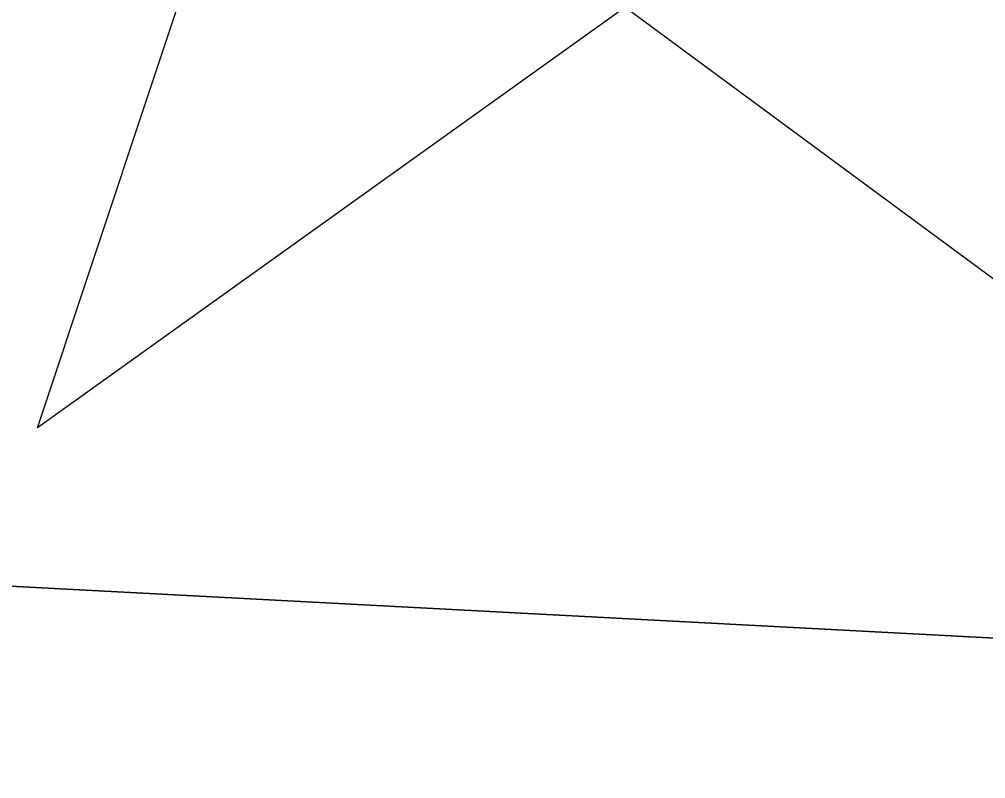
# Model space of a CAD drawing. Extents: x 3329332 to 3367211, y 631066 to 656469.
# Drawn here: x 3337484 to 3337573.5, y 648314.9 to 648385.2 of the extents above; entities that cross this region are included whole.
import ezdxf

# ---------------------------------------------------------------- set-up
doc = ezdxf.new("R2010")
doc.units = 0
for name, color, linetype in [('V-CHAN-NAID', 7, 'Continuous'), ('V-RIVR-EDGE', 7, 'Continuous'), ('V-TOPO-DPTH', 7, 'Continuous'), ('V-TOPO-MINR', 7, 'Continuous')]:
    doc.layers.add(name, color=color, linetype=linetype)

msp = doc.modelspace()

# ---------------------------------------------------------------- linework, layer by layer
at = {"layer": 'V-CHAN-NAID'}
for points in [[(3337547.897, 648391.9180000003), (3337485.694, 648347.3960000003), (3337506.8200000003, 648410.8790000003), (3337514.537, 648405.1890000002), (3337515.1720000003, 648404.2250000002), (3337516.555, 648402.3660000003), (3337517.768, 648400.9500000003), (3337519.234, 648399.4470000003), (3337520.623, 648398.1960000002), (3337522.077, 648397.0400000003), (3337523.48, 648396.0530000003), (3337525.1580000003, 648395.0170000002), (3337526.872, 648394.1060000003), (3337528.663, 648393.2950000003), (3337530.109, 648392.7390000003), (3337531.737, 648392.2100000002), (3337533.963, 648391.6460000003), (3337535.495, 648391.3590000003), (3337537.52, 648391.1020000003), (3337539.057, 648390.9980000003), (3337540.918, 648390.9760000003), (3337542.607, 648391.0540000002), (3337544.3170000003, 648391.2300000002), (3337546.219, 648391.5410000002)], [(3337565.928, 648404.8240000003), (3337573.724, 648410.4050000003), (3337593.948, 648346.6280000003), (3337540.1, 648386.3380000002), (3337547.897, 648391.9180000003), (3337549.563, 648392.3940000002), (3337551.1750000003, 648392.9540000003), (3337553.333, 648393.8680000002), (3337555.068, 648394.7520000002), (3337556.934, 648395.8660000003), (3337558.673, 648397.0780000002), (3337560.225, 648398.3230000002), (3337561.512, 648399.4910000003), (3337562.896, 648400.9110000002), (3337564.1, 648402.3130000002), (3337565.219, 648403.7850000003)]]:
    msp.add_lwpolyline(points, close=True, dxfattribs=at)
at = {"layer": 'V-RIVR-EDGE'}
msp.add_spline([(3343636.8271070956, 646843.3989800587), (3343622.1108212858, 646851.5792317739), (3343608.9428611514, 646858.5922459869), (3343596.5399541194, 646861.3375356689), (3343585.2946953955, 646861.7531449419), (3343568.24393458, 646866.8367453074), (3343554.697763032, 646877.7287245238), (3343538.057816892, 646892.1185805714), (3343529.147033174, 646895.6308411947), (3343519.467360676, 646901.8596239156), (3343506.6900779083, 646910.0350810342), (3343488.8790585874, 646921.325408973), (3343476.1027347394, 646929.8886666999), (3343464.099135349, 646937.2866047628), (3343456.7481843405, 646944.2852351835), (3343449.7850339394, 646951.2829066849), (3343444.7484206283, 646953.23437568), (3343437.386921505, 646955.9671994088), (3343424.9830555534, 646958.3246884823), (3343409.480620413, 646962.2410513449), (3343396.697584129, 646968.089704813), (3343383.5277061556, 646974.3271178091), (3343375.7774475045, 646976.6730998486), (3343358.7228510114, 646980.205497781), (3343342.4448146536, 646984.1237784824), (3343324.996664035, 646985.3303316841), (3343315.3045255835, 646986.5177064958), (3343304.843498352, 646990.4216034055), (3343288.9638107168, 646998.60473188), (3343275.4109267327, 647006.7821068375), (3343264.954694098, 647012.6250067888), (3343248.681452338, 647018.4822905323), (3343233.954618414, 647022.3967355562), (3343209.925364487, 647028.2731976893), (3343162.260410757, 647042.3519666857), (3343147.918500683, 647045.1020509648), (3343128.926818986, 647049.4148447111), (3343116.5229530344, 647051.7723337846), (3343106.4526031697, 647056.8386736), (3343102.5793916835, 647058.7872658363), (3343086.688197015, 647062.3167870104), (3343081.258988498, 647062.3302118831), (3343073.506812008, 647063.9005927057), (3343064.593151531, 647066.249451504), (3343053.7481593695, 647071.7055097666), (3343047.940739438, 647075.5978996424), (3343041.7426421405, 647078.3278466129), (3343029.344529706, 647083.0121393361), (3343020.0488221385, 647087.6887607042), (3343006.4940203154, 647095.090534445), (3342971.6236099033, 647107.974257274), (3342951.4790744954, 647116.5557344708), (3342937.1515482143, 647125.1228278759), (3342928.2455590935, 647130.5740915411), (3342903.0586568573, 647138.7802340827), (3342877.487789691, 647148.5385379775), (3342858.8954156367, 647157.5039801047), (3342849.609297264, 647166.0586075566), (3342844.19159578, 647170.7256397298), (3342831.7934833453, 647175.4099324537), (3342823.655424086, 647177.7568734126), (3342803.887182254, 647181.6837843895), (3342796.52568313, 647184.4166081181), (3342787.2309344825, 647189.4810300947), (3342775.609382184, 647194.5512055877), (3342758.944504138, 647198.858245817), (3342732.97337041, 647203.5761007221), (3342721.3451056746, 647205.9316719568), (3342697.703652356, 647211.8071751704), (3342663.989931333, 647221.973416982), (3342635.705418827, 647232.1262339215), (3342620.593661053, 647237.2050396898), (3342601.9840264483, 647239.1900708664), (3342563.6166981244, 647249.3678197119), (3342526.798654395, 647258.7661316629), (3342490.762924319, 647270.8771300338), (3342457.056874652, 647284.1457767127), (3342444.661638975, 647289.9934712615), (3342438.029712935, 647274.1099479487), (3342415.16769651, 647281.5347357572), (3342391.925550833, 647292.0628873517), (3342329.1699355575, 647319.7520755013), (3342295.0780031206, 647333.7972823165), (3342283.068650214, 647338.8684167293), (3342254.791809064, 647352.1236385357), (3342236.19751717, 647360.3134794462), (3342218.3759497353, 647367.3380006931), (3342205.204153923, 647372.7998124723), (3342191.64743426, 647379.4259849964), (3342179.2579521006, 647387.6004831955), (3342172.2852125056, 647390.720148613), (3342149.820585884, 647402.0219835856), (3342116.8997266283, 647419.1667185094), (3342096.3664316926, 647427.3613540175), (3342074.6726116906, 647436.7222681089), (3342056.4594079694, 647442.1965458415), (3342048.7110671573, 647445.3181290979), (3342046.3909759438, 647448.0384868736), (3342044.4577264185, 647450.3700851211), (3342038.2586702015, 647452.712231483), (3342007.6463951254, 647462.4830013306), (3341964.2482070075, 647476.9390228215), (3341952.242689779, 647483.5613596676), (3341946.042674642, 647485.5157054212), (3341937.125178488, 647486.313361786), (3341928.594524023, 647486.7222586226), (3341922.397385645, 647489.8400062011), (3341906.513862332, 647496.4719322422), (3341894.505468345, 647501.9308672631), (3341878.2379801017, 647510.1149546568), (3341870.0932084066, 647509.7472913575), (3341856.9137412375, 647512.1066982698), (3341848.000080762, 647514.4555570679), (3341827.073231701, 647520.324347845), (3341821.2638939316, 647523.4411365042), (3341814.6789549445, 647526.5598430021), (3341810.025347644, 647526.571350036), (3341806.5332243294, 647525.8043790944), (3341795.289883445, 647526.9955895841), (3341774.7450814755, 647530.5366177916), (3341748.7854547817, 647539.9080799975), (3341739.1000287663, 647543.8100590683), (3341723.2049984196, 647545.7883778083), (3341703.4377155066, 647550.1030893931), (3341688.708963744, 647553.2419331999), (3341675.143613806, 647556.3779002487), (3341665.0684693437, 647559.505237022), (3341655.7785152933, 647566.5086620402), (3341650.35985489, 647570.787893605), (3341641.0583938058, 647573.1377113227), (3341619.3521078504, 647577.4572175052), (3341603.0731125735, 647580.9876975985), (3341588.7244900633, 647581.0231776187), (3341577.8641551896, 647580.2744261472), (3341570.499779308, 647581.843848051), (3341563.913881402, 647584.5747539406), (3341550.35620282, 647590.8131258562), (3341537.182489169, 647595.4993364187), (3341511.9936690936, 647602.9298777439), (3341494.1644303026, 647606.8519941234), (3341474.01126462, 647611.9432658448), (3341452.3126500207, 647619.3651768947), (3341435.647771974, 647623.672217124), (3341426.7293169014, 647624.0820728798), (3341409.6747204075, 647627.6144708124), (3341399.593822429, 647628.4150039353), (3341382.156219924, 647633.887363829), (3341364.3346524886, 647640.9118850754), (3341355.4209920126, 647643.2607438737), (3341344.179568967, 647645.2275555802), (3341336.034797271, 647644.8598922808), (3341320.5266086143, 647646.449451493), (3341290.677468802, 647651.176895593), (3341274.0145085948, 647656.2595370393), (3341268.5862589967, 647656.6607625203), (3341256.951281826, 647656.301729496), (3341232.5255970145, 647658.6889450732), (3341211.979836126, 647661.842172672), (3341186.0144559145, 647668.8868312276), (3341159.6564804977, 647673.9934456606), (3341146.4731776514, 647674.8016501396), (3341117.007043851, 647677.589132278), (3341103.433063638, 647677.2348938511), (3341097.616054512, 647677.2492776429), (3341091.8028810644, 647678.8148638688), (3341087.9296695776, 647680.7634561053), (3341085.2198599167, 647682.7091715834), (3341079.7954459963, 647684.661599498), (3341055.366884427, 647685.8854132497), (3341036.3684902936, 647687.4836027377), (3341024.7306363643, 647685.9611678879), (3341011.1547383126, 647684.8313282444), (3340999.5255146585, 647686.7990988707), (3340985.1855224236, 647690.3247843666), (3340953.8005228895, 647701.2608738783), (3340935.5930726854, 647709.0619552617), (3340923.584678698, 647714.5208902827), (3340917.0016575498, 647718.4151979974), (3340910.7968478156, 647718.4305407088), (3340908.0793667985, 647717.2738513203), (3340903.8135601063, 647717.2843994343), (3340894.5092222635, 647718.4708153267), (3340882.4893212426, 647719.2761430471), (3340860.789747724, 647726.3102534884), (3340855.75697009, 647729.812924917), (3340851.89047104, 647734.4761214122), (3340848.4060190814, 647736.811555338), (3340842.5909277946, 647737.6015403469), (3340826.314809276, 647742.2954222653), (3340811.5946877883, 647748.9244715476), (3340794.9432346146, 647758.6607202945), (3340781.396104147, 647769.1648989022), (3340774.827466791, 647778.8762157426), (3340770.949460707, 647778.8858049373), (3340766.3035247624, 647781.9997168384), (3340765.154506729, 647787.8196027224), (3340765.1631370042, 647791.3098081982), (3340761.6815618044, 647794.8086439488), (3340748.8985255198, 647800.6572974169), (3340736.8843780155, 647803.7894287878), (3340725.2589900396, 647807.3084018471), (3340719.4477344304, 647809.6495892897), (3340716.353959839, 647813.1474661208), (3340707.8348124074, 647818.2099702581), (3340686.534546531, 647829.8967290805), (3340660.9655972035, 647840.4306341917), (3340654.377781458, 647842.3859388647), (3340636.5533372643, 647848.2470582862), (3340626.477233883, 647850.986594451), (3340619.1090223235, 647851.0048139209), (3340608.2458106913, 647849.0926606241), (3340603.203443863, 647848.7173259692), (3340600.494593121, 647851.0508420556), (3340597.786701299, 647853.7721587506), (3340589.6467242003, 647855.343498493), (3340581.5086649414, 647857.6904394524), (3340569.1143881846, 647863.9259346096), (3340561.3708419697, 647868.9865209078), (3340557.892143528, 647873.6487584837), (3340534.6413675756, 647880.686704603), (3340500.541763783, 647891.6295065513), (3340470.702213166, 647900.2349567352), (3340445.522023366, 647911.1557035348), (3340419.5623966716, 647920.5271657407), (3340404.067632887, 647927.5459334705), (3340372.685510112, 647939.6454248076), (3340342.4696659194, 647952.9054412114), (3340306.057642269, 647969.6710058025), (3340282.828921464, 647985.6283659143), (3340275.0940055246, 647994.1791576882), (3340268.900702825, 647998.8481077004), (3340258.823640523, 648001.199843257), (3340240.223595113, 648007.0628805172), (3340208.8366777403, 648017.2233688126), (3340162.736351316, 648036.7275106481), (3340150.3468691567, 648044.9020088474), (3340132.923650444, 648056.1913778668), (3340120.1463676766, 648064.3668349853), (3340103.8769615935, 648071.7753211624), (3340062.4148997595, 648085.063146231), (3340020.562160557, 648097.1885283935), (3340008.159253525, 648099.9338180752), (3339970.575197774, 648113.2120539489), (3339931.446652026, 648129.2087297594), (3339889.974042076, 648138.2307481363), (3339851.5961656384, 648144.1426902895), (3339826.794187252, 648151.1844720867), (3339779.131151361, 648166.0388423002), (3339750.4607560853, 648176.9682193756), (3339726.4410913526, 648186.7226875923), (3339710.1716852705, 648194.1311737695), (3339698.5520508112, 648199.9769504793), (3339684.9905365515, 648204.6641199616), (3339657.470118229, 648210.1614117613), (3339640.4049736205, 648209.4280030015), (3339598.1414197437, 648212.2471294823), (3339566.358071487, 648218.9183712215), (3339519.0713291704, 648229.118175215), (3339492.7200661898, 648236.9393939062), (3339468.307806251, 648244.7558180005), (3339451.6400514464, 648247.899456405), (3339423.72320224, 648249.9075016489), (3339391.1489100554, 648250.3758514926), (3339356.2621980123, 648256.6669639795), (3339323.3125711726, 648262.1776806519), (3339267.0929899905, 648266.970331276), (3339191.493926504, 648276.0767345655), (3339142.6492693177, 648283.5657699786), (3339080.627062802, 648294.1898135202), (3339050.0051985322, 648300.0825772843), (3339012.788806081, 648305.2160414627), (3338936.4160592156, 648315.0999638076), (3338861.5935558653, 648324.5922498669), (3338841.0430003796, 648325.8064744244), (3338779.400923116, 648333.3271541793), (3338716.984203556, 648341.237552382), (3338619.6702238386, 648351.1732563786), (3338573.9260536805, 648357.879019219), (3338540.2008256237, 648363.3916537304), (3338502.213626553, 648370.4660387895), (3338454.128268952, 648371.3605460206), (3338406.04578811, 648373.4184550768), (3338372.6958947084, 648373.8887227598), (3338327.7215722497, 648378.2657641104), (3338302.9100046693, 648381.4295398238), (3338283.518056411, 648380.7018845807), (3338273.82495904, 648381.5014587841), (3338260.6522043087, 648386.5754699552), (3338248.6428514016, 648391.646604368), (3338238.5715426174, 648396.3251435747), (3338223.4501956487, 648397.5259432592), (3338149.397539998, 648404.6895078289), (3338106.754815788, 648410.9997987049), (3338090.4815740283, 648416.8570824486), (3338075.7662471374, 648425.4251347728), (3338068.017906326, 648428.5467180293), (3338061.041331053, 648430.1151810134), (3338050.188667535, 648432.4688344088), (3338042.0563617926, 648437.1425790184), (3338023.077146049, 648446.4967806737), (3338014.178828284, 648455.0504492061), (3338009.5482350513, 648464.3691708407), (3338008.012375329, 648470.5778162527), (3338005.6980376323, 648475.6249776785), (3338000.2832129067, 648481.4554116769), (3337993.311432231, 648484.962877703), (3337977.799407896, 648485.0012344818), (3337963.842421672, 648486.5869580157), (3337952.2227872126, 648492.4327347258), (3337934.79860958, 648503.3343031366), (3337924.3558018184, 648514.6064116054), (3337915.4689910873, 648527.8136874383), (3337906.963268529, 648538.3054000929), (3337897.6704377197, 648544.1454232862), (3337885.6534134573, 648546.1141528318), (3337868.6055294, 648552.3611550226), (3337833.747584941, 648570.2862857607), (3337831.4265348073, 648572.6188429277), (3337828.3413904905, 648579.6069252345), (3337825.256246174, 648586.595007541), (3337821.7775477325, 648591.257245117), (3337805.128012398, 648601.7690950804), (3337772.198522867, 648615.4236245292), (3337745.0716586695, 648623.2467610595), (3337725.3043757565, 648627.561472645), (3337697.3971157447, 648633.4475239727), (3337655.9264236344, 648643.2451435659), (3337633.050982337, 648645.2407228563), (3337587.683105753, 648647.2919194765), (3337530.6735395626, 648646.2694788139), (3337482.1965456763, 648645.6137425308), (3337469.4000845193, 648646.0331874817), (3337459.3258989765, 648649.5483248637), (3337449.6337605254, 648650.7356996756), (3337425.977923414, 648650.7941937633), (3337387.1921090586, 648648.5632820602), (3337346.0785321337, 648645.9503232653), (3337294.491462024, 648642.1998534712), (3337235.915350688, 648634.9764387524), (3337203.720228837, 648631.9536242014), (3337180.834239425, 648629.6833967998), (3337120.3162482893, 648621.3013748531), (3337079.5770471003, 648613.2582486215), (3337041.950798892, 648609.4732577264), (3337018.288249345, 648606.8171475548), (3336982.5914149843, 648599.1493559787), (3336951.5549003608, 648594.1846616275), (3336908.505197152, 648592.7398992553), (3336875.1648929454, 648597.088173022), (3336858.1045429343, 648598.2937673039), (3336851.1308444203, 648601.025632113), (3336844.931788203, 648603.367778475), (3336839.116696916, 648604.1577634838), (3336830.97288414, 648604.1779007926), (3336822.0457987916, 648601.0975510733), (3336811.5607985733, 648595.3064327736), (3336803.0243905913, 648593.38852596), (3336796.0430207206, 648593.017985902), (3336789.068363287, 648595.3620501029), (3336779.3743069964, 648595.773823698), (3336757.2572063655, 648590.787074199), (3336729.690759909, 648577.6699367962), (3336702.1377383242, 648569.9820079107), (3336685.851071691, 648570.4100831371), (3336673.8330885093, 648571.991012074), (3336663.7483548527, 648571.2403427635), (3336652.882266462, 648568.1647876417), (3336636.9603863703, 648559.2846893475), (3336627.2586587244, 648556.5940580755), (3336614.4593208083, 648555.8501012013), (3336584.9759264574, 648551.6571723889), (3336546.1862764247, 648547.8750582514), (3336510.1064360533, 648542.1472286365), (3336477.9017250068, 648535.2464080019), (3336448.4029879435, 648524.8486694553), (3336423.931274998, 648508.6214558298), (3336410.7115332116, 648494.6932371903), (3336400.5932373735, 648480.3695465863), (3336397.4630238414, 648469.1310002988), (3336394.711021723, 648454.0134890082), (3336388.0781367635, 648437.7421650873), (3336381.4500464, 648423.409844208), (3336375.9901524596, 648411.0136496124), (3336372.482686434, 648404.0418689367), (3336364.323530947, 648397.8571965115), (3336361.2134547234, 648394.762463), (3336359.6555398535, 648392.0516944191), (3336357.7011941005, 648385.8516792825), (3336351.0903642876, 648378.4997693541), (3336344.851033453, 648364.5542901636), (3336339.7981185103, 648359.9131488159), (3336331.2597926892, 648357.2196407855), (3336326.2116723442, 648354.5175024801), (3336319.2197543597, 648349.8811557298), (3336309.8904846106, 648340.9847558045), (3336302.5136427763, 648337.5127697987), (3336295.1348831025, 648333.2651825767), (3336286.9699740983, 648324.753706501), (3336280.3696924, 648321.6676032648), (3336267.1739236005, 648317.4343998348), (3336257.8667089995, 648317.457413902), (3336251.6618992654, 648317.4727566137), (3336242.352766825, 648316.7201694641), (3336231.4924319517, 648315.9714179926), (3336219.8584136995, 648316.0001855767), (3336194.6504152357, 648315.6747147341), (3336165.5749588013, 648319.6246397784), (3336148.122013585, 648318.8921899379), (3336131.0530332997, 648316.6075787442), (3336112.040255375, 648312.3887591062), (3336101.9488092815, 648308.9234855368), (3336086.414729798, 648300.0424283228), (3336075.546723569, 648296.1912719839), (3336060.4167463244, 648293.9018661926), (3336047.620285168, 648294.3213111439), (3336032.5056506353, 648298.2367150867), (3336021.6558638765, 648301.7537703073), (3336016.2304910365, 648303.3183976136), (3336006.536434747, 648303.7301712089), (3335978.6195855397, 648305.7382164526), (3335940.2158182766, 648301.1795421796), (3335891.725399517, 648295.0945973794), (3335848.668024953, 648290.5474301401), (3335790.1091741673, 648290.304426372), (3335753.2671574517, 648290.0077231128), (3335726.4993262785, 648286.1958824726), (3335694.691046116, 648282.7843083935), (3335674.8959545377, 648275.8528023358), (3335659.375299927, 648272.4009536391), (3335636.485474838, 648268.5795238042), (3335620.5808552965, 648266.6798364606), (3335591.8816924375, 648265.9751952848), (3335557.760033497, 648267.9985832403), (3335544.1870122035, 648268.0321454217), (3335523.2429025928, 648266.920525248), (3335504.6208020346, 648263.8641485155), (3335489.879584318, 648261.9615844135), (3335466.2323774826, 648265.5102839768), (3335442.1868219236, 648264.7941357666), (3335411.550573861, 648264.8698904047), (3335377.8042495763, 648261.8509115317), (3335309.145322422, 648254.6524287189), (3335266.481501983, 648252.4311062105), (3335243.9861899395, 648251.3233217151), (3335220.7162355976, 648250.6052556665), (3335202.4953605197, 648252.9771285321), (3335190.085741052, 648253.0078139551), (3335171.0777577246, 648250.7279973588), (3335140.040284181, 648245.3755023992), (3335097.7364556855, 648231.9070033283), (3335079.888997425, 648228.4609081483), (3335074.8475895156, 648228.4733741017), (3335068.641820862, 648228.100916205), (3335061.6614099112, 648228.1181767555), (3335052.348441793, 648225.8143871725), (3335042.2617902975, 648224.2881166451), (3335032.1655496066, 648218.883840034), (3335022.075062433, 648215.8063670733), (3335003.0651612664, 648212.7509492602), (3334965.832467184, 648211.2918030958), (3334950.711120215, 648212.4926027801), (3334915.8148189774, 648214.905709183), (3334852.211683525, 648213.5117695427), (3334793.257360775, 648210.1673198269), (3334744.7774901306, 648208.3481817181), (3334710.648159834, 648207.2691648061), (3334677.2905950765, 648204.6370276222), (3334638.509575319, 648204.3451189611), (3334608.649887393, 648204.8067563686), (3334566.769339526, 648205.6859208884), (3334543.1135024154, 648205.7444149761), (3334524.8839970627, 648204.6260823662), (3334499.6721629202, 648202.7494090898), (3334450.4205267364, 648202.4833912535), (3334410.477064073, 648202.5821599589), (3334380.228616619, 648202.6569556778), (3334353.8668055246, 648206.2123676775), (3334344.5576730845, 648205.4597805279), (3334325.5516075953, 648203.9555651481), (3334283.271752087, 648200.1820812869), (3334254.566835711, 648197.1506364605), (3334219.268350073, 648193.7476926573), (3334183.2000167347, 648192.6734703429), (3334158.3779010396, 648191.5714393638), (3334149.457528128, 648191.205693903), (3334137.0402373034, 648188.1339744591), (3334128.501911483, 648185.440466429), (3334111.044171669, 648182.7690135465), (3334081.563654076, 648179.7394865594), (3334057.1293389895, 648178.636496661), (3334040.8436312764, 648179.4523724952), (3334029.993844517, 648182.969427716), (3334019.911028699, 648182.9943596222), (3333987.3213938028, 648177.2578997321), (3333955.1224362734, 648172.6838827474), (3333933.013006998, 648170.799538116), (3333908.970328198, 648171.2467917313), (3333889.5831745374, 648172.4581395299), (3333868.256058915, 648173.2864813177), (3333818.617581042, 648173.4092230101), (3333772.0776723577, 648171.973090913), (3333733.678699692, 648169.3534196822), (3333687.913433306, 648167.5275691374), (3333647.9594225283, 648163.3605311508), (3333617.3135852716, 648159.5582797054), (3333590.539041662, 648153.0318348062), (3333562.604931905, 648148.059469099), (3333531.5645816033, 648141.5435723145), (3333511.0063547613, 648139.6553920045), (3333488.8978844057, 648138.1588479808), (3333475.711704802, 648137.8036506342), (3333461.743211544, 648134.7357668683), (3333439.4028820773, 648130.067855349)], degree=3, dxfattribs=at)
at = {"layer": 'V-TOPO-DPTH'}
for points in [[(3337930.524362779, 648309.1174301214), (3337005.482805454, 648357.9925731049), (3336987.136546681, 648357.6114691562), (3336968.8978464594, 648356.2772323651), (3336950.8204840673, 648353.513296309), (3336932.8506802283, 648349.7962274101), (3336865.538160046, 648333.0801284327), (3336859.499676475, 648331.3489497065), (3336853.566946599, 648329.3388449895), (3336847.792847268, 648326.9103512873), (3336842.124501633, 648324.2029315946), (3336836.494436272, 648321.3758522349), (3336830.8085353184, 648318.6711718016), (3336000.6815855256, 648056.571209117), (3335977.7859968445, 648052.1641392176), (3335954.8595079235, 648047.9298333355), (3335931.886668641, 648043.9546734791), (3335908.8829291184, 648040.1522776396), (3335215.1880180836, 647941.6193147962)], [(3335215.1880180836, 647941.6193147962), (3335908.8829291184, 648040.1522776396), (3335931.886668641, 648043.9546734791), (3335954.8595079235, 648047.9298333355), (3335977.7859968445, 648052.1641392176), (3336000.6815855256, 648056.571209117), (3336830.8085353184, 648318.6711718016), (3336836.494436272, 648321.3758522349), (3336842.124501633, 648324.2029315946), (3336847.792847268, 648326.9103512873), (3336853.566946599, 648329.3388449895), (3336859.499676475, 648331.3489497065), (3336865.538160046, 648333.0801284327), (3336932.8506802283, 648349.7962274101), (3336950.8204840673, 648353.513296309), (3336968.8978464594, 648356.2772323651), (3336987.136546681, 648357.6114691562), (3337005.482805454, 648357.9925731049), (3337930.524362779, 648309.1174301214)]]:
    msp.add_lwpolyline(points, dxfattribs=at)
at = {"layer": 'V-TOPO-MINR'}
msp.add_lwpolyline([(3337930.524362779, 648309.1174301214), (3337005.482805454, 648357.9925731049), (3336987.136546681, 648357.6114691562), (3336968.8978464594, 648356.2772323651), (3336950.8204840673, 648353.513296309), (3336932.8506802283, 648349.7962274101), (3336865.538160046, 648333.0801284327), (3336859.499676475, 648331.3489497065), (3336853.566946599, 648329.3388449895), (3336847.792847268, 648326.9103512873), (3336842.124501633, 648324.2029315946), (3336836.494436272, 648321.3758522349), (3336830.8085353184, 648318.6711718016), (3336000.6815855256, 648056.571209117), (3335977.7859968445, 648052.1641392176), (3335954.8595079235, 648047.9298333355), (3335931.886668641, 648043.9546734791), (3335908.8829291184, 648040.1522776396), (3335215.1880180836, 647941.6193147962)], dxfattribs=at)

doc.saveas('drawing.dxf')
